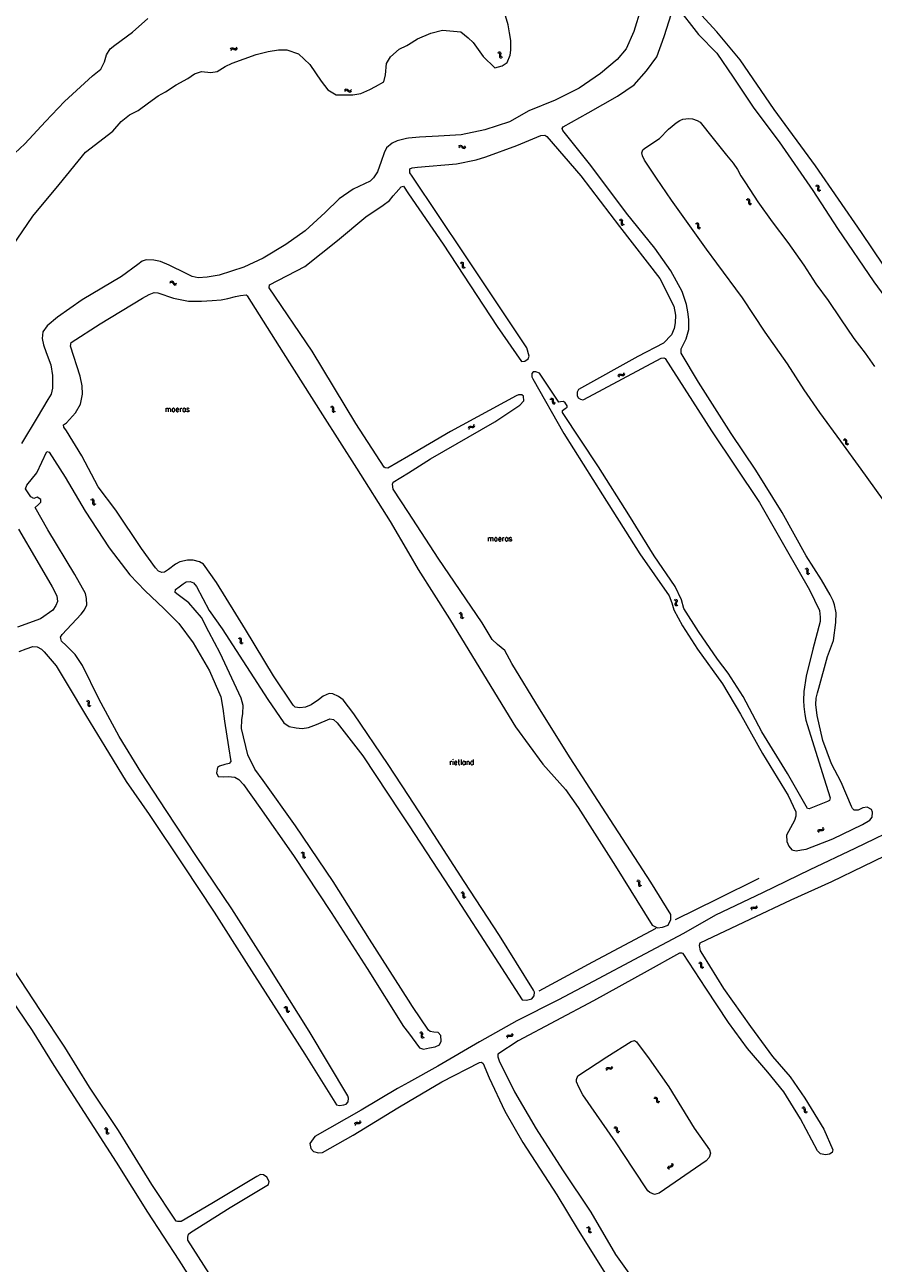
# Model space of a CAD drawing. Header units: metres. Extents: x 189705 to 199106, y 581686 to 588448.
# Tile 299 of 555: x 194859 to 195170, y 585536 to 585990. Entities that reach past the tile are written whole.
import ezdxf

# ---------------------------------------------------------------- set-up
doc = ezdxf.new("R2010")
doc.units = ezdxf.units.M
doc.layers.add('B-WA-OG-GBKN-G', color=7, linetype='Continuous', lineweight=18)
doc.styles.add('Style-STANDARD', font='STANDARD.shx')

msp = doc.modelspace()

# ---------------------------------------------------------------- linework, layer by layer
at = {"layer": 'B-WA-OG-GBKN-G'}
for p, q in [((194934.854, 585981.038), (194935.055, 585981.393)), ((194935.021, 585980.57), (194935.225, 585980.923)), ((194935.055, 585981.393), (194935.309, 585981.6)), ((194935.225, 585980.923), (194935.48, 585981.129)), ((194935.309, 585981.6), (194935.647, 585981.605)), ((194935.48, 585981.129), (194935.806, 585981.135)), ((194935.647, 585981.605), (194936.028, 585981.462)), ((194935.806, 585981.135), (194936.197, 585980.995)), ((194936.028, 585981.462), (194936.411, 585981.319)), ((194936.197, 585980.995), (194936.578, 585980.85)), ((194936.411, 585981.319), (194936.74, 585981.322)), ((194936.578, 585980.85), (194936.907, 585980.852)), ((194936.74, 585981.322), (194937.003, 585981.532)), ((194936.907, 585980.852), (194937.17, 585981.064)), ((194937.003, 585981.532), (194937.206, 585981.886)), ((194937.17, 585981.064), (194937.373, 585981.419)), ((195032.623, 585979.866), (195033.017, 585979.761)), ((195033.017, 585979.761), (195033.281, 585979.567)), ((195033.032, 585980.148), (195033.426, 585980.046)), ((195033.281, 585979.567), (195033.371, 585979.253)), ((195033.336, 585978.84), (195033.295, 585978.434)), ((195033.371, 585979.253), (195033.336, 585978.84)), ((195033.426, 585980.046), (195033.692, 585979.854)), ((195033.692, 585979.854), (195033.784, 585979.528)), ((195033.744, 585979.124), (195033.705, 585978.717)), ((195033.705, 585978.717), (195033.793, 585978.4)), ((195033.784, 585979.528), (195033.744, 585979.124)), ((195033.295, 585978.434), (195033.382, 585978.117)), ((195033.382, 585978.117), (195033.655, 585977.918)), ((195033.655, 585977.918), (195034.05, 585977.814)), ((195033.793, 585978.4), (195034.063, 585978.2)), ((195034.063, 585978.2), (195034.459, 585978.095)), ((194976.623, 585966.093), (194976.915, 585966.377)), ((194976.652, 585965.598), (194976.946, 585965.879)), ((194976.915, 585966.377), (194977.217, 585966.505)), ((194976.946, 585965.879), (194977.25, 585966.005)), ((194977.217, 585966.505), (194977.543, 585966.415)), ((194977.25, 585966.005), (194977.564, 585965.919)), ((194977.543, 585966.415), (194977.869, 585966.171)), ((194977.564, 585965.919), (194977.9, 585965.675)), ((194977.869, 585966.171), (194978.196, 585965.927)), ((194977.9, 585965.675), (194978.225, 585965.429)), ((194978.196, 585965.927), (194978.513, 585965.837)), ((194978.225, 585965.429), (194978.542, 585965.339)), ((194978.513, 585965.837), (194978.824, 585965.965)), ((194978.542, 585965.339), (194978.853, 585965.469)), ((194978.824, 585965.965), (194979.118, 585966.248)), ((194978.853, 585965.469), (194979.147, 585965.753)), ((195018.458, 585945.458), (195018.749, 585945.743)), ((195018.489, 585944.962), (195018.782, 585945.245)), ((195018.749, 585945.743), (195019.05, 585945.872)), ((195018.782, 585945.245), (195019.085, 585945.372)), ((195019.05, 585945.872), (195019.377, 585945.783)), ((195019.085, 585945.372), (195019.4, 585945.287)), ((195019.377, 585945.783), (195019.703, 585945.54)), ((195019.4, 585945.287), (195019.736, 585945.044)), ((195019.703, 585945.54), (195020.032, 585945.297)), ((195019.736, 585945.044), (195020.063, 585944.8)), ((195020.032, 585945.297), (195020.349, 585945.209)), ((195020.063, 585944.8), (195020.379, 585944.711)), ((195020.349, 585945.209), (195020.659, 585945.338)), ((195020.379, 585944.711), (195020.69, 585944.842)), ((195020.659, 585945.338), (195020.952, 585945.623)), ((195020.69, 585944.842), (195020.983, 585945.127)), ((195149.106, 585931.026), (195149.505, 585930.941)), ((195149.5, 585931.329), (195149.899, 585931.247)), ((195149.505, 585930.941), (195149.78, 585930.762)), ((195149.78, 585930.762), (195149.886, 585930.453)), ((195149.873, 585930.039), (195149.853, 585929.631)), ((195149.853, 585929.631), (195149.956, 585929.319)), ((195149.886, 585930.453), (195149.873, 585930.039)), ((195149.899, 585931.247), (195150.174, 585931.07)), ((195149.956, 585929.319), (195150.239, 585929.135)), ((195150.174, 585931.07), (195150.284, 585930.75)), ((195150.239, 585929.135), (195150.639, 585929.051)), ((195150.265, 585930.343), (195150.248, 585929.935)), ((195150.248, 585929.935), (195150.352, 585929.623)), ((195150.284, 585930.75), (195150.265, 585930.343)), ((195150.352, 585929.623), (195150.632, 585929.438)), ((195150.632, 585929.438), (195151.033, 585929.354)), ((195123.714, 585926.009), (195124.117, 585925.948)), ((195124.088, 585926.335), (195124.491, 585926.278)), ((195124.117, 585925.948), (195124.402, 585925.786)), ((195124.402, 585925.786), (195124.526, 585925.484)), ((195124.491, 585926.278), (195124.777, 585926.118)), ((195124.526, 585925.484), (195124.539, 585925.07)), ((195124.539, 585925.07), (195124.543, 585924.662)), ((195124.543, 585924.662), (195124.666, 585924.356)), ((195124.666, 585924.356), (195124.959, 585924.19)), ((195124.777, 585926.118), (195124.905, 585925.804)), ((195124.905, 585925.804), (195124.912, 585925.398)), ((195124.912, 585925.398), (195124.919, 585924.989)), ((195124.919, 585924.989), (195125.042, 585924.684)), ((195124.959, 585924.19), (195125.364, 585924.131)), ((195125.042, 585924.684), (195125.333, 585924.516)), ((195125.333, 585924.516), (195125.738, 585924.457)), ((195077.204, 585918.589), (195077.598, 585918.484)), ((195077.598, 585918.484), (195077.862, 585918.29)), ((195077.613, 585918.871), (195078.007, 585918.769)), ((195077.862, 585918.29), (195077.952, 585917.976)), ((195077.917, 585917.563), (195077.876, 585917.157)), ((195077.876, 585917.157), (195077.963, 585916.84)), ((195077.952, 585917.976), (195077.917, 585917.563)), ((195077.963, 585916.84), (195078.236, 585916.641)), ((195078.007, 585918.769), (195078.273, 585918.577)), ((195078.236, 585916.641), (195078.631, 585916.537)), ((195078.273, 585918.577), (195078.365, 585918.251)), ((195078.325, 585917.847), (195078.286, 585917.44)), ((195078.286, 585917.44), (195078.374, 585917.123)), ((195078.365, 585918.251), (195078.325, 585917.847)), ((195078.374, 585917.123), (195078.644, 585916.923)), ((195078.644, 585916.923), (195079.04, 585916.818)), ((195105.078, 585917.22), (195105.479, 585917.149)), ((195105.461, 585917.536), (195105.863, 585917.467)), ((195105.479, 585917.149), (195105.76, 585916.978)), ((195105.76, 585916.978), (195105.876, 585916.673)), ((195105.863, 585917.467), (195106.144, 585917.3)), ((195105.877, 585916.258), (195105.87, 585915.85)), ((195105.87, 585915.85), (195105.984, 585915.542)), ((195105.876, 585916.673), (195105.877, 585916.258)), ((195105.984, 585915.542), (195106.272, 585915.367)), ((195106.144, 585917.3), (195106.264, 585916.983)), ((195106.259, 585916.576), (195106.255, 585916.168)), ((195106.255, 585916.168), (195106.369, 585915.859)), ((195106.264, 585916.983), (195106.259, 585916.576)), ((195106.272, 585915.367), (195106.675, 585915.297)), ((195106.369, 585915.859), (195106.656, 585915.683)), ((195106.656, 585915.683), (195107.058, 585915.613)), ((195018.929, 585902.837), (195019.325, 585902.743)), ((195019.325, 585902.743), (195019.595, 585902.557)), ((195019.329, 585903.131), (195019.726, 585903.04)), ((195019.595, 585902.557), (195019.694, 585902.246)), ((195019.671, 585901.832), (195019.641, 585901.425)), ((195019.641, 585901.425), (195019.738, 585901.11)), ((195019.694, 585902.246), (195019.671, 585901.832)), ((195019.726, 585903.04), (195019.997, 585902.856)), ((195019.997, 585902.856), (195020.099, 585902.533)), ((195020.071, 585902.127), (195020.044, 585901.72)), ((195020.044, 585901.72), (195020.14, 585901.405)), ((195020.099, 585902.533), (195020.071, 585902.127)), ((195020.14, 585901.405), (195020.416, 585901.213)), ((195019.738, 585901.11), (195020.016, 585900.92)), ((195020.016, 585900.92), (195020.414, 585900.827)), ((195020.416, 585901.213), (195020.815, 585901.12)), ((194912.645, 585895.458), (194913.009, 585895.64)), ((194912.764, 585895.94), (194913.127, 585896.125)), ((194913.009, 585895.64), (194913.336, 585895.67)), ((194913.127, 585896.125), (194913.453, 585896.157)), ((194913.336, 585895.67), (194913.611, 585895.495)), ((194913.453, 585896.157), (194913.738, 585895.974)), ((194913.611, 585895.495), (194913.859, 585895.162)), ((194913.738, 585895.974), (194913.977, 585895.645)), ((194913.859, 585895.162), (194914.097, 585894.83)), ((194913.977, 585895.645), (194914.217, 585895.315)), ((194914.097, 585894.83), (194914.372, 585894.651)), ((194914.217, 585895.315), (194914.492, 585895.135)), ((194914.372, 585894.651), (194914.708, 585894.682)), ((194914.492, 585895.135), (194914.828, 585895.164)), ((194914.708, 585894.682), (194915.073, 585894.866)), ((194914.828, 585895.164), (194915.193, 585895.348)), ((195076.859, 585861.322), (195076.983, 585861.71)), ((195076.983, 585861.71), (195077.189, 585861.965)), ((195077.118, 585860.898), (195077.245, 585861.285)), ((195077.189, 585861.965), (195077.519, 585862.039)), ((195077.245, 585861.285), (195077.453, 585861.539)), ((195077.453, 585861.539), (195077.771, 585861.611)), ((195077.519, 585862.039), (195077.921, 585861.977)), ((195077.771, 585861.611), (195078.182, 585861.554)), ((195077.921, 585861.977), (195078.325, 585861.915)), ((195078.182, 585861.554), (195078.585, 585861.49)), ((195078.325, 585861.915), (195078.647, 585861.985)), ((195078.585, 585861.49), (195078.907, 585861.559)), ((195078.647, 585861.985), (195078.861, 585862.244)), ((195078.861, 585862.244), (195078.988, 585862.633)), ((195078.907, 585861.559), (195079.12, 585861.82)), ((195079.12, 585861.82), (195079.246, 585862.209)), ((195051.802, 585852.895), (195052.207, 585852.859)), ((195052.156, 585853.243), (195052.562, 585853.209)), ((195052.207, 585852.859), (195052.502, 585852.713)), ((195052.502, 585852.713), (195052.643, 585852.419)), ((195052.562, 585853.209), (195052.857, 585853.066)), ((195052.643, 585852.419), (195052.68, 585852.006)), ((195052.68, 585852.006), (195052.709, 585851.599)), ((195052.709, 585851.599), (195052.849, 585851.301)), ((195052.857, 585853.066), (195053.003, 585852.761)), ((195053.003, 585852.761), (195053.033, 585852.355)), ((195053.033, 585852.355), (195053.065, 585851.948)), ((195053.065, 585851.948), (195053.205, 585851.65)), ((195053.205, 585851.65), (195053.506, 585851.5)), ((195053.506, 585851.5), (195053.913, 585851.465)), ((194971.419, 585850.079), (194971.812, 585849.973)), ((194971.812, 585849.973), (194972.076, 585849.779)), ((194971.828, 585850.361), (194972.222, 585850.257)), ((194972.076, 585849.779), (194972.165, 585849.465)), ((194972.13, 585849.052), (194972.087, 585848.646)), ((194972.087, 585848.646), (194972.174, 585848.328)), ((194972.165, 585849.465), (194972.13, 585849.052)), ((194972.174, 585848.328), (194972.446, 585848.129)), ((194972.222, 585850.257), (194972.487, 585850.065)), ((194972.446, 585848.129), (194972.841, 585848.024)), ((194972.487, 585850.065), (194972.579, 585849.739)), ((194972.538, 585849.334), (194972.498, 585848.928)), ((194972.498, 585848.928), (194972.585, 585848.61)), ((194972.579, 585849.739), (194972.538, 585849.334)), ((194972.585, 585848.61), (194972.855, 585848.41)), ((194972.855, 585848.41), (194973.25, 585848.305)), ((195052.849, 585851.301), (195053.151, 585851.152)), ((195053.151, 585851.152), (195053.559, 585851.117)), ((195021.978, 585842.184), (195022.078, 585842.579)), ((195022.078, 585842.579), (195022.268, 585842.846)), ((195022.268, 585842.846), (195022.593, 585842.94)), ((195022.365, 585842.171), (195022.558, 585842.437)), ((195022.558, 585842.437), (195022.871, 585842.529)), ((195022.593, 585842.94), (195022.998, 585842.903)), ((195022.871, 585842.529), (195023.285, 585842.497)), ((195022.998, 585842.903), (195023.405, 585842.866)), ((195023.285, 585842.497), (195023.691, 585842.457)), ((195023.405, 585842.866), (195023.722, 585842.955)), ((195023.691, 585842.457), (195024.007, 585842.546)), ((195023.722, 585842.955), (195023.92, 585843.227)), ((195023.92, 585843.227), (195024.022, 585843.623)), ((195024.007, 585842.546), (195024.205, 585842.82)), ((195024.205, 585842.82), (195024.307, 585843.216)), ((195022.262, 585841.777), (195022.365, 585842.171)), ((195159.238, 585837.971), (195159.642, 585837.918)), ((195159.607, 585838.304), (195160.011, 585838.254)), ((195159.642, 585837.918), (195159.93, 585837.761)), ((195160.011, 585838.254), (195160.299, 585838.099)), ((195160.299, 585838.099), (195160.433, 585837.788)), ((195160.433, 585837.788), (195160.447, 585837.382)), ((195159.93, 585837.761), (195160.06, 585837.461)), ((195160.06, 585837.461), (195160.08, 585837.047)), ((195160.08, 585837.047), (195160.092, 585836.639)), ((195160.092, 585836.639), (195160.22, 585836.336)), ((195160.22, 585836.336), (195160.516, 585836.175)), ((195160.447, 585837.382), (195160.462, 585836.974)), ((195160.462, 585836.974), (195160.59, 585836.67)), ((195160.516, 585836.175), (195160.922, 585836.123)), ((195160.59, 585836.67), (195160.884, 585836.508)), ((195160.884, 585836.508), (195161.29, 585836.456)), ((194883.588, 585816.076), (194883.985, 585815.987)), ((194883.985, 585816.374), (194884.383, 585816.288)), ((194883.985, 585815.987), (194884.258, 585815.804)), ((194884.258, 585815.804), (194884.36, 585815.494)), ((194884.36, 585815.494), (194884.342, 585815.079)), ((194884.383, 585816.288), (194884.656, 585816.107)), ((194884.656, 585816.107), (194884.762, 585815.786)), ((194884.738, 585815.379), (194884.716, 585814.972)), ((194884.762, 585815.786), (194884.738, 585815.379)), ((194884.342, 585815.079), (194884.317, 585814.672)), ((194884.317, 585814.672), (194884.417, 585814.359)), ((194884.417, 585814.359), (194884.697, 585814.171)), ((194884.697, 585814.171), (194885.097, 585814.083)), ((194884.716, 585814.972), (194884.816, 585814.658)), ((194884.816, 585814.658), (194885.095, 585814.469)), ((194885.095, 585814.469), (194885.494, 585814.381)), ((195145.195, 585790.755), (195145.585, 585790.636)), ((195145.585, 585790.636), (195145.843, 585790.433)), ((195145.614, 585791.023), (195146.004, 585790.906)), ((195145.873, 585789.705), (195145.817, 585789.3)), ((195145.817, 585789.3), (195145.894, 585788.98)), ((195145.843, 585790.433), (195145.922, 585790.117)), ((195145.922, 585790.117), (195145.873, 585789.705)), ((195145.894, 585788.98), (195146.159, 585788.772)), ((195146.004, 585790.906), (195146.263, 585790.706)), ((195146.159, 585788.772), (195146.551, 585788.654)), ((195146.29, 585789.974), (195146.238, 585789.569)), ((195146.238, 585789.569), (195146.314, 585789.249)), ((195146.263, 585790.706), (195146.344, 585790.377)), ((195146.344, 585790.377), (195146.29, 585789.974)), ((195146.314, 585789.249), (195146.577, 585789.04)), ((195146.577, 585789.04), (195146.969, 585788.922)), ((195097.334, 585779.458), (195097.687, 585779.254)), ((195097.687, 585779.254), (195097.893, 585778.999)), ((195097.802, 585779.625), (195098.157, 585779.424)), ((195097.893, 585778.999), (195097.899, 585778.673)), ((195098.157, 585779.424), (195098.364, 585779.17)), ((195098.369, 585778.832), (195098.226, 585778.451)), ((195098.364, 585779.17), (195098.369, 585778.832)), ((195018.404, 585774.466), (195018.801, 585774.374)), ((195018.801, 585774.374), (195019.072, 585774.189)), ((195018.803, 585774.762), (195019.2, 585774.673)), ((195019.2, 585774.673), (195019.472, 585774.491)), ((195019.472, 585774.491), (195019.576, 585774.168)), ((195097.759, 585778.282), (195097.614, 585777.901)), ((195097.614, 585777.901), (195097.616, 585777.572)), ((195097.616, 585777.572), (195097.828, 585777.309)), ((195097.899, 585778.673), (195097.759, 585778.282)), ((195097.828, 585777.309), (195098.183, 585777.106)), ((195098.226, 585778.451), (195098.083, 585778.068)), ((195098.083, 585778.068), (195098.086, 585777.739)), ((195098.086, 585777.739), (195098.296, 585777.476)), ((195098.296, 585777.476), (195098.65, 585777.273)), ((195019.072, 585774.189), (195019.172, 585773.879)), ((195019.152, 585773.465), (195019.125, 585773.058)), ((195019.125, 585773.058), (195019.223, 585772.743)), ((195019.172, 585773.879), (195019.152, 585773.465)), ((195019.223, 585772.743), (195019.502, 585772.554)), ((195019.502, 585772.554), (195019.901, 585772.464)), ((195019.55, 585773.762), (195019.525, 585773.355)), ((195019.525, 585773.355), (195019.624, 585773.041)), ((195019.576, 585774.168), (195019.55, 585773.762)), ((195019.624, 585773.041), (195019.901, 585772.85)), ((195019.901, 585772.85), (195020.3, 585772.76)), ((194937.584, 585765.266), (194937.979, 585765.166)), ((194937.988, 585765.554), (194938.384, 585765.457)), ((194938.384, 585765.457), (194938.653, 585765.27)), ((194938.653, 585765.27), (194938.75, 585764.946)), ((194937.979, 585765.166), (194938.247, 585764.976)), ((194938.247, 585764.976), (194938.341, 585764.664)), ((194938.313, 585764.25), (194938.278, 585763.844)), ((194938.278, 585763.844), (194938.37, 585763.528)), ((194938.341, 585764.664), (194938.313, 585764.25)), ((194938.37, 585763.528), (194938.645, 585763.333)), ((194938.645, 585763.333), (194939.042, 585763.235)), ((194938.716, 585764.54), (194938.684, 585764.133)), ((194938.684, 585764.133), (194938.776, 585763.817)), ((194938.75, 585764.946), (194938.716, 585764.54)), ((194938.776, 585763.817), (194939.05, 585763.621)), ((194939.05, 585763.621), (194939.446, 585763.523)), ((194882.407, 585742.582), (194882.795, 585742.457)), ((194881.983, 585742.324), (194882.37, 585742.196)), ((194882.37, 585742.196), (194882.623, 585741.987)), ((194882.637, 585741.258), (194882.572, 585740.855)), ((194882.572, 585740.855), (194882.641, 585740.533)), ((194882.623, 585741.987), (194882.695, 585741.669)), ((194882.695, 585741.669), (194882.637, 585741.258)), ((194882.641, 585740.533), (194882.902, 585740.319)), ((194882.795, 585742.457), (194883.049, 585742.251)), ((194882.902, 585740.319), (194883.29, 585740.193)), ((194883.06, 585741.518), (194882.998, 585741.114)), ((194882.998, 585741.114), (194883.067, 585740.793)), ((194883.049, 585742.251), (194883.123, 585741.92)), ((194883.123, 585741.92), (194883.06, 585741.518)), ((194883.067, 585740.793), (194883.326, 585740.578)), ((194883.326, 585740.578), (194883.715, 585740.451)), ((195149.962, 585694.452), (195150.045, 585694.851)), ((195150.045, 585694.851), (195150.223, 585695.125)), ((195150.223, 585695.125), (195150.544, 585695.234)), ((195150.264, 585694.058), (195150.35, 585694.456)), ((195150.35, 585694.456), (195150.53, 585694.73)), ((195150.53, 585694.73), (195150.839, 585694.835)), ((195150.544, 585695.234), (195150.95, 585695.214)), ((195150.839, 585694.835), (195151.254, 585694.82)), ((195150.95, 585695.214), (195151.358, 585695.195)), ((195151.254, 585694.82), (195151.661, 585694.799)), ((195151.358, 585695.195), (195151.671, 585695.298)), ((195151.661, 585694.799), (195151.974, 585694.902)), ((195151.671, 585695.298), (195151.857, 585695.578)), ((195151.857, 585695.578), (195151.942, 585695.978)), ((195151.974, 585694.902), (195152.159, 585695.184)), ((195152.159, 585695.184), (195152.244, 585695.583)), ((194960.559, 585686.708), (194960.956, 585686.616)), ((194960.956, 585686.616), (194961.227, 585686.43)), ((194960.959, 585687.003), (194961.356, 585686.914)), ((194961.227, 585686.43), (194961.327, 585686.12)), ((194961.307, 585685.706), (194961.279, 585685.299)), ((194961.279, 585685.299), (194961.376, 585684.984)), ((194961.327, 585686.12), (194961.307, 585685.706)), ((194961.356, 585686.914), (194961.628, 585686.731)), ((194961.376, 585684.984), (194961.655, 585684.795)), ((194961.628, 585686.731), (194961.731, 585686.409)), ((194961.655, 585684.795), (194962.054, 585684.704)), ((194961.705, 585686.003), (194961.68, 585685.595)), ((194961.68, 585685.595), (194961.777, 585685.281)), ((194961.731, 585686.409), (194961.705, 585686.003)), ((194961.777, 585685.281), (194962.055, 585685.09)), ((194962.055, 585685.09), (194962.453, 585684.999)), ((195083.535, 585676.408), (195083.93, 585676.308)), ((195083.93, 585676.308), (195084.197, 585676.118)), ((195083.939, 585676.696), (195084.335, 585676.599)), ((195084.197, 585676.118), (195084.291, 585675.806)), ((195084.263, 585675.392), (195084.227, 585674.985)), ((195084.227, 585674.985), (195084.319, 585674.669)), ((195084.291, 585675.806), (195084.263, 585675.392)), ((195084.319, 585674.669), (195084.594, 585674.474)), ((195084.335, 585676.599), (195084.603, 585676.411)), ((195084.594, 585674.474), (195084.991, 585674.376)), ((195084.603, 585676.411), (195084.701, 585676.087)), ((195084.667, 585675.681), (195084.634, 585675.274)), ((195084.634, 585675.274), (195084.725, 585674.958)), ((195084.701, 585676.087), (195084.667, 585675.681)), ((195084.725, 585674.958), (195084.999, 585674.762)), ((195084.999, 585674.762), (195085.396, 585674.664)), ((195019.14, 585672.126), (195019.535, 585672.027)), ((195019.535, 585672.027), (195019.804, 585671.837)), ((195019.544, 585672.414), (195019.94, 585672.318)), ((195019.804, 585671.837), (195019.898, 585671.525)), ((195019.871, 585671.111), (195019.836, 585670.705)), ((195019.836, 585670.705), (195019.928, 585670.389)), ((195019.898, 585671.525), (195019.871, 585671.111)), ((195019.928, 585670.389), (195020.204, 585670.195)), ((195019.94, 585672.318), (195020.209, 585672.131)), ((195020.204, 585670.195), (195020.601, 585670.097)), ((195020.209, 585672.131), (195020.307, 585671.807)), ((195020.274, 585671.402), (195020.242, 585670.994)), ((195020.242, 585670.994), (195020.334, 585670.679)), ((195020.307, 585671.807), (195020.274, 585671.402)), ((195020.334, 585670.679), (195020.608, 585670.483)), ((195020.608, 585670.483), (195021.005, 585670.386)), ((195125.464, 585666.118), (195125.596, 585666.503)), ((195125.596, 585666.503), (195125.807, 585666.753)), ((195125.714, 585665.689), (195125.849, 585666.073)), ((195125.807, 585666.753), (195126.139, 585666.821)), ((195125.849, 585666.073), (195126.063, 585666.323)), ((195126.063, 585666.323), (195126.382, 585666.388)), ((195126.139, 585666.821), (195126.54, 585666.75)), ((195126.382, 585666.388), (195126.792, 585666.322)), ((195126.54, 585666.75), (195126.942, 585666.681)), ((195126.792, 585666.322), (195127.193, 585666.25)), ((195126.942, 585666.681), (195127.265, 585666.744)), ((195127.193, 585666.25), (195127.516, 585666.313)), ((195127.265, 585666.744), (195127.485, 585666.999)), ((195127.485, 585666.999), (195127.619, 585667.385)), ((195127.516, 585666.313), (195127.735, 585666.57)), ((195127.735, 585666.57), (195127.869, 585666.956)), ((195106.189, 585646.301), (195106.591, 585646.238)), ((195106.566, 585646.624), (195106.969, 585646.563)), ((195106.591, 585646.238), (195106.875, 585646.072)), ((195106.875, 585646.072), (195106.997, 585645.77)), ((195106.969, 585646.563), (195107.253, 585646.401)), ((195106.997, 585645.77), (195107.005, 585645.355)), ((195107.005, 585645.355), (195107.007, 585644.947)), ((195107.007, 585644.947), (195107.126, 585644.641)), ((195107.126, 585644.641), (195107.418, 585644.471)), ((195107.253, 585646.401), (195107.379, 585646.087)), ((195107.379, 585646.087), (195107.381, 585645.68)), ((195107.381, 585645.68), (195107.385, 585645.271)), ((195107.385, 585645.271), (195107.505, 585644.965)), ((195107.418, 585644.471), (195107.822, 585644.409)), ((195107.505, 585644.965), (195107.795, 585644.794)), ((195107.795, 585644.794), (195108.199, 585644.732)), ((194954.367, 585629.961), (194954.774, 585629.937)), ((194954.711, 585630.319), (194955.118, 585630.297)), ((194954.774, 585629.937), (194955.072, 585629.799)), ((194955.072, 585629.799), (194955.222, 585629.51)), ((194955.118, 585630.297), (194955.416, 585630.163)), ((194955.222, 585629.51), (194955.271, 585629.098)), ((194955.271, 585629.098), (194955.312, 585628.692)), ((194955.416, 585630.163), (194955.572, 585629.862)), ((194955.572, 585629.862), (194955.614, 585629.458)), ((194955.614, 585629.458), (194955.657, 585629.052)), ((194955.312, 585628.692), (194955.461, 585628.399)), ((194955.461, 585628.399), (194955.767, 585628.259)), ((194955.657, 585629.052), (194955.806, 585628.758)), ((194955.767, 585628.259), (194956.175, 585628.235)), ((194955.806, 585628.758), (194956.111, 585628.617)), ((194956.111, 585628.617), (194956.52, 585628.593)), ((195004.018, 585620.86), (195004.406, 585620.735)), ((195004.406, 585620.735), (195004.661, 585620.528)), ((195004.441, 585621.121), (195004.829, 585620.999)), ((195004.661, 585620.528), (195004.735, 585620.21)), ((195004.735, 585620.21), (195004.68, 585619.799)), ((195004.829, 585620.999), (195005.085, 585620.795)), ((195005.101, 585620.062), (195005.042, 585619.658)), ((195005.085, 585620.795), (195005.161, 585620.465)), ((195005.161, 585620.465), (195005.101, 585620.062)), ((195037.774, 585619.919), (195037.982, 585620.183)), ((195037.982, 585620.183), (195038.099, 585620.574)), ((195038.251, 585619.765), (195038.368, 585620.157)), ((195004.68, 585619.799), (195004.618, 585619.396)), ((195004.618, 585619.396), (195004.69, 585619.074)), ((195004.69, 585619.074), (195004.952, 585618.862)), ((195004.952, 585618.862), (195005.341, 585618.739)), ((195005.042, 585619.658), (195005.114, 585619.337)), ((195005.114, 585619.337), (195005.374, 585619.124)), ((195005.374, 585619.124), (195005.764, 585619)), ((195036.002, 585619.214), (195036.117, 585619.605)), ((195036.117, 585619.605), (195036.317, 585619.864)), ((195036.27, 585618.797), (195036.388, 585619.187)), ((195036.317, 585619.864), (195036.645, 585619.946)), ((195036.388, 585619.187), (195036.591, 585619.445)), ((195036.591, 585619.445), (195036.907, 585619.525)), ((195036.645, 585619.946), (195037.049, 585619.893)), ((195036.907, 585619.525), (195037.319, 585619.477)), ((195037.049, 585619.893), (195037.454, 585619.842)), ((195037.319, 585619.477), (195037.723, 585619.422)), ((195037.454, 585619.842), (195037.774, 585619.919)), ((195037.723, 585619.422), (195038.043, 585619.499)), ((195038.043, 585619.499), (195038.251, 585619.765)), ((195072.372, 585607.377), (195072.524, 585607.754)), ((195072.524, 585607.754), (195072.748, 585607.993)), ((195072.599, 585606.935), (195072.754, 585607.312)), ((195072.748, 585607.993), (195073.083, 585608.043)), ((195072.754, 585607.312), (195072.98, 585607.549)), ((195072.98, 585607.549), (195073.303, 585607.598)), ((195073.083, 585608.043), (195073.479, 585607.951)), ((195073.303, 585607.598), (195073.708, 585607.511)), ((195073.479, 585607.951), (195073.877, 585607.861)), ((195073.708, 585607.511), (195074.105, 585607.417)), ((195073.877, 585607.861), (195074.203, 585607.906)), ((195074.105, 585607.417), (195074.431, 585607.463)), ((195074.203, 585607.906), (195074.436, 585608.149)), ((195074.431, 585607.463), (195074.663, 585607.708)), ((195074.436, 585608.149), (195074.591, 585608.528)), ((195074.663, 585607.708), (195074.818, 585608.086)), ((195089.846, 585596.772), (195090.254, 585596.769)), ((195090.171, 585597.148), (195090.578, 585597.148)), ((195090.254, 585596.769), (195090.559, 585596.648)), ((195090.559, 585596.648), (195090.725, 585596.367)), ((195090.578, 585597.148), (195090.883, 585597.03)), ((195090.725, 585596.367), (195090.795, 585595.959)), ((195090.795, 585595.959), (195090.857, 585595.555)), ((195090.857, 585595.555), (195091.022, 585595.27)), ((195090.883, 585597.03), (195091.055, 585596.738)), ((195091.022, 585595.27), (195091.336, 585595.147)), ((195091.055, 585596.738), (195091.118, 585596.336)), ((195091.118, 585596.336), (195091.183, 585595.933)), ((195091.183, 585595.933), (195091.348, 585595.648)), ((195091.336, 585595.147), (195091.744, 585595.145)), ((195091.348, 585595.648), (195091.66, 585595.523)), ((195091.66, 585595.523), (195092.069, 585595.521)), ((195144.044, 585593.231), (195144.448, 585593.181)), ((195144.41, 585593.567), (195144.814, 585593.52)), ((195144.448, 585593.181), (195144.738, 585593.025)), ((195144.738, 585593.025), (195144.87, 585592.727)), ((195144.814, 585593.52), (195145.104, 585593.367)), ((195145.104, 585593.367), (195145.241, 585593.057)), ((195145.241, 585593.057), (195145.257, 585592.651)), ((194982.269, 585588.222), (194982.375, 585588.617)), ((195144.87, 585592.727), (195144.893, 585592.313)), ((195144.893, 585592.313), (195144.908, 585591.905)), ((195144.908, 585591.905), (195145.039, 585591.603)), ((195145.039, 585591.603), (195145.336, 585591.444)), ((195145.257, 585592.651), (195145.276, 585592.243)), ((195145.276, 585592.243), (195145.406, 585591.941)), ((195145.336, 585591.444), (195145.742, 585591.396)), ((195145.406, 585591.941), (195145.702, 585591.78)), ((195145.702, 585591.78), (195146.108, 585591.732)), ((194888.572, 585585.67), (194888.966, 585585.566)), ((194888.966, 585585.566), (194889.232, 585585.372)), ((194888.981, 585585.953), (194889.375, 585585.851)), ((194889.232, 585585.372), (194889.322, 585585.059)), ((194889.289, 585584.645), (194889.248, 585584.239)), ((194889.248, 585584.239), (194889.336, 585583.922)), ((194889.322, 585585.059), (194889.289, 585584.645)), ((194889.336, 585583.922), (194889.609, 585583.724)), ((194889.375, 585585.851), (194889.641, 585585.661)), ((194889.609, 585583.724), (194890.005, 585583.621)), ((194889.641, 585585.661), (194889.734, 585585.335)), ((194889.696, 585584.93), (194889.658, 585584.524)), ((194889.658, 585584.524), (194889.746, 585584.206)), ((194889.734, 585585.335), (194889.696, 585584.93)), ((194889.746, 585584.206), (194890.017, 585584.007)), ((194890.017, 585584.007), (194890.413, 585583.904)), ((194980.317, 585587.197), (194980.421, 585587.591)), ((194980.421, 585587.591), (194980.613, 585587.856)), ((194980.597, 585586.787), (194980.704, 585587.18)), ((194980.613, 585587.856), (194980.939, 585587.947)), ((194980.704, 585587.18), (194980.899, 585587.445)), ((194980.899, 585587.445), (194981.213, 585587.533)), ((194980.939, 585587.947), (194981.344, 585587.906)), ((194981.213, 585587.533), (194981.626, 585587.497)), ((194981.344, 585587.906), (194981.751, 585587.866)), ((194981.626, 585587.497), (194982.032, 585587.454)), ((194981.751, 585587.866), (194982.068, 585587.952)), ((194982.032, 585587.454), (194982.35, 585587.54)), ((194982.068, 585587.952), (194982.269, 585588.222)), ((194982.35, 585587.54), (194982.549, 585587.812)), ((194982.549, 585587.812), (194982.655, 585588.207)), ((195075.187, 585585.89), (195075.594, 585585.879)), ((195075.519, 585586.259), (195075.926, 585586.251)), ((195075.594, 585585.879), (195075.897, 585585.752)), ((195075.897, 585585.752), (195076.057, 585585.468)), ((195075.926, 585586.251), (195076.229, 585586.127)), ((195076.057, 585585.468), (195076.119, 585585.057)), ((195076.119, 585585.057), (195076.173, 585584.653)), ((195076.173, 585584.653), (195076.331, 585584.365)), ((195076.229, 585586.127), (195076.395, 585585.831)), ((195076.331, 585584.365), (195076.643, 585584.235)), ((195076.395, 585585.831), (195076.45, 585585.428)), ((195076.45, 585585.428), (195076.507, 585585.024)), ((195076.507, 585585.024), (195076.665, 585584.735)), ((195076.643, 585584.235), (195077.051, 585584.225)), ((195076.665, 585584.735), (195076.975, 585584.604)), ((195076.975, 585584.604), (195077.384, 585584.594)), ((195095.056, 585571.313), (195095.146, 585571.627)), ((195095.092, 585570.907), (195095.056, 585571.313)), ((195095.146, 585571.627), (195095.422, 585571.824)), ((195095.422, 585571.824), (195095.816, 585571.924)), ((195095.462, 585571.024), (195095.555, 585571.338)), ((195095.496, 585570.618), (195095.462, 585571.024)), ((195095.555, 585571.338), (195095.82, 585571.529)), ((195095.816, 585571.924), (195096.212, 585572.024)), ((195095.82, 585571.529), (195096.221, 585571.636)), ((195096.212, 585572.024), (195096.481, 585572.214)), ((195096.221, 585571.636), (195096.617, 585571.734)), ((195096.481, 585572.214), (195096.578, 585572.536)), ((195096.578, 585572.536), (195096.543, 585572.943)), ((195096.617, 585571.734), (195096.886, 585571.923)), ((195096.886, 585571.923), (195096.981, 585572.246)), ((195096.981, 585572.246), (195096.946, 585572.654)), ((195065.262, 585549.428), (195065.656, 585549.327)), ((195065.656, 585549.327), (195065.923, 585549.135)), ((195065.668, 585549.714), (195066.063, 585549.615)), ((195065.923, 585549.135), (195066.016, 585548.823)), ((195065.985, 585548.409), (195065.948, 585548.003)), ((195065.948, 585548.003), (195066.038, 585547.686)), ((195066.016, 585548.823), (195065.985, 585548.409)), ((195066.038, 585547.686), (195066.313, 585547.49)), ((195066.063, 585549.615), (195066.331, 585549.427)), ((195066.313, 585547.49), (195066.709, 585547.39)), ((195066.331, 585549.427), (195066.426, 585549.102)), ((195066.39, 585548.697), (195066.356, 585548.29)), ((195066.356, 585548.29), (195066.446, 585547.973)), ((195066.426, 585549.102), (195066.39, 585548.697)), ((195066.446, 585547.973), (195066.719, 585547.776)), ((195066.719, 585547.776), (195067.115, 585547.676))]:
    msp.add_line(p, q, dxfattribs=at)
at = {"layer": 'B-WA-OG-GBKN-G', "flags": 128}
for points in [[(195000, 585982.755), (195003.369, 585984.85), (195008.252, 585986.957), (195012.437, 585987.991), (195019.245, 585987.411), (195021.842, 585985.202), (195023.755, 585983.51), (195027.386, 585978.344), (195031.585, 585974.262), (195034.311, 585974.909), (195036.145, 585976.24), (195037.307, 585978.875), (195037.488, 585980.71), (195037.474, 585984.288), (195037.021, 585987.001), (195036.556, 585990.037), (195035.522, 585993.292), (195035.392, 585995.165), (195036.709, 585997.801), (195038.291, 586000)], [(195086.966, 586000), (195085.086, 585995.821), (195082.546, 585987.545), (195079.74, 585981.157), (195076.481, 585977.285), (195070.308, 585972.187), (195062.512, 585966.73), (195053.704, 585962.417), (195044.058, 585958.45), (195036.993, 585954.47), (195027.932, 585951.501), (195019.284, 585949.717), (195010.981, 585949.21), (195003.995, 585948.769), (195000, 585948.416)], [(195127.179, 585826.808), (195118.142, 585840.219), (195106.269, 585859.058), (195099.84, 585869.755), (195099.853, 585871.338), (195100.877, 585873.254), (195101.729, 585874.918), (195102.659, 585878.418), (195102.712, 585882.05), (195102.379, 585884.791), (195101.899, 585887.585), (195100.315, 585892.295), (195096.095, 585899.919), (195090.239, 585908.207), (195079.818, 585921.006), (195066.775, 585938.46), (195056.527, 585951.272), (195056.274, 585951.977), (195056.62, 585952.576), (195065.813, 585957.781), (195076.59, 585963.903), (195082.63, 585968.016), (195087.233, 585973.073), (195090.957, 585978.303), (195093.604, 585985.702), (195097.208, 585996.88)], [(195098.086, 585996.946), (195106.298, 585986.449), (195112.912, 585979.611), (195118.888, 585970.857), (195126.515, 585959.416), (195135.751, 585947.109), (195148.103, 585929.308), (195157.207, 585915.365), (195170.49, 585895.888), (195182.575, 585879.311), (195195.831, 585859.727), (195214.54, 585831.746), (195223.376, 585819.026)], [(195181.761, 585890.324), (195165.949, 585913.899), (195149.139, 585938.312), (195133.9, 585958.987), (195121.455, 585977.12), (195112.964, 585987.444), (195103.182, 585998.02)], [(194855.867, 585943.023), (194859.561, 585946.369), (194867.027, 585954.522), (194873.988, 585961.887), (194884.231, 585971.268), (194887.318, 585973.762), (194888.622, 585976.384), (194889.422, 585978.994), (194890.817, 585981.203), (194892.483, 585982.496), (194898.877, 585987.251), (194904.573, 585992.264)], [(194854.861, 585908.771), (194862.416, 585919.921), (194872.025, 585931.497), (194881.724, 585943.281), (194891.722, 585951.034), (194894.783, 585954.509), (194897.883, 585957.016), (194901.022, 585958.658), (194904.793, 585961.371), (194908.294, 585964.007), (194911.045, 585965.493), (194914.933, 585967.961), (194919.17, 585970.339), (194921.663, 585972.058), (194924.22, 585972.872), (194927.566, 585972.537), (194929.956, 585972.925), (194932.849, 585974.695), (194935.407, 585975.897), (194944.269, 585979.142), (194948.648, 585980.163), (194952.355, 585980.81), (194955.443, 585980.875), (194959.732, 585979.312), (194963.828, 585975.451), (194968.053, 585969.302), (194970.457, 585966.138), (194973.506, 585964.33), (194976.128, 585964.279), (194979.642, 585964.318), (194982.561, 585964.809)], [(194982.561, 585964.809), (194985.855, 585966.309), (194987.987, 585967.355), (194990.945, 585969.126), (194991.551, 585971.632), (194992.003, 585975.779), (194993.449, 585978.26), (194996.665, 585981.051), (194999.442, 585982.408), (195000, 585982.755)], [(195102.447, 585917.221), (195096.368, 585925.707), (195090.908, 585933.767), (195086.502, 585940.425), (195085.7, 585942.001), (195085.422, 585943.112), (195085.803, 585944.133), (195086.533, 585944.805), (195091.939, 585948.339), (195095.265, 585951.731), (195096.55, 585952.913), (195098.08, 585954.108), (195099.417, 585954.993), (195100.477, 585955.413), (195102.653, 585955.659), (195103.99, 585955.589), (195105.754, 585954.969), (195106.865, 585954.362), (195111.562, 585948.304), (195116.55, 585942.175), (195118.939, 585939.335), (195120.503, 585936.939), (195121.704, 585934.705), (195123.468, 585932.05), (195127.939, 585925.172), (195133.166, 585917.835), (195138.904, 585910.253), (195144.835, 585901.922), (195149.177, 585895.057), (195153.686, 585889.018), (195158.228, 585882.269), (195163.184, 585875.114), (195167.28, 585869.676), (195170.672, 585864.767)], [(195000, 585948.416), (194999.325, 585948.356), (194995.866, 585947.517), (194994.003, 585946.625), (194991.967, 585944.895), (194991.13, 585943.032), (194989.973, 585939.891), (194988.723, 585936.179), (194987.153, 585933.93), (194985.995, 585932.719), (194979.716, 585929.737), (194974.62, 585926.183), (194969.512, 585921.259), (194962.155, 585914.538), (194955.05, 585909.507), (194946.855, 585904.556), (194939.763, 585901.161), (194930.689, 585898.232), (194926.258, 585897.513), (194923.038, 585897.339), (194920.843, 585897.831), (194918.554, 585898.895), (194912.406, 585901.954), (194909.252, 585903.311), (194906.791, 585903.736), (194903.97, 585903.909), (194902.533, 585903.35), (194900.91, 585902.192), (194894.963, 585897.813), (194880.474, 585889.268), (194871.427, 585882.906), (194867.649, 585879.738), (194866.106, 585877.516), (194865.84, 585875.107)], [(195000, 585928.126), (195012.729, 585909.656), (195032.534, 585879.495), (195041.412, 585866.696), (195042.596, 585866.803), (195043.793, 585867.641), (195044.272, 585868.573), (195043.38, 585871.606), (195020.607, 585905.732), (195001.401, 585934.602), (195000.536, 585935.813), (195000.522, 585937.17), (195001.373, 585937.649), (195003.276, 585937.836), (195017.633, 585939.089), (195024.778, 585940.488), (195028.397, 585941.633), (195039.746, 585945.733), (195048.461, 585949.407), (195049.951, 585949.527), (195050.736, 585949.088), (195063.127, 585934.694), (195077.341, 585916.108), (195092.035, 585897.07), (195097.226, 585886.905), (195097.865, 585883.672), (195097.666, 585880.825), (195097.321, 585878.722), (195096.297, 585876.353), (195093.423, 585873.346), (195084.057, 585868.447), (195062.277, 585856.388), (195061.772, 585855.39), (195061.812, 585854.219), (195062.211, 585853.288), (195063.076, 585852.796), (195063.888, 585852.649), (195064.234, 585852.729), (195092.52, 585867.81), (195093.491, 585868.023), (195094.063, 585867.771), (195110.967, 585841.202), (195128.616, 585814.939), (195138.292, 585797.83)], [(194984.412, 585919.669), (194990.745, 585923.915), (194993.006, 585925.592), (194994.416, 585927.336), (194995.507, 585928.587), (194997.33, 585930.636), (194998.141, 585930.823), (195000, 585928.126)], [(195000, 585831.957), (194992.413, 585827.54), (194991.508, 585827.7), (194991.069, 585827.953), (194980.794, 585843.971), (194964.728, 585870.46), (194948.983, 585893.649), (194949.129, 585894.674), (194962.101, 585901.463), (194973.968, 585910.965), (194984.412, 585919.669)], [(195173.672, 585816.292), (195165.829, 585827.226), (195158.34, 585837.455), (195150.678, 585847.983), (195144.908, 585856.294), (195138.796, 585865.788), (195130.603, 585877.407), (195122.378, 585889.994), (195112.984, 585902.633), (195109.199, 585907.804), (195102.447, 585917.221)], [(194964.397, 585740.887), (194962.24, 585739.995), (194960.173, 585739.698), (194958.545, 585739.982), (194957.757, 585740.718), (194950.547, 585751.426), (194940.299, 585768.515), (194929.664, 585785.63), (194924.934, 585792.372), (194923.423, 585793.225), (194921.097, 585793.857), (194919.069, 585793.805), (194916.253, 585793.197), (194914.638, 585792.435), (194912.133, 585790.432), (194910.634, 585789.437), (194909.704, 585789.398), (194908.412, 585789.785), (194907.379, 585790.999), (194902.223, 585798.117), (194892.893, 585812.17), (194886.419, 585820.695), (194880.397, 585832.062), (194874.711, 585841.207), (194873.807, 585842.537), (194873.716, 585843.429), (194874.749, 585844.191), (194878.094, 585847.874), (194879.838, 585851.052), (194880.599, 585854.708), (194880.508, 585857.692), (194879.732, 585861.257), (194876.191, 585872.199), (194876.449, 585873.568), (194887.092, 585880.494), (194902.541, 585889.837), (194905.06, 585891.194), (194906.881, 585891.918), (194908.238, 585891.763), (194913.896, 585889.827), (194919.413, 585888.704), (194924.227, 585888.692), (194928.064, 585889.003), (194931.371, 585889.275), (194933.89, 585889.766), (194936.693, 585890.503), (194938.515, 585890.826), (194940.53, 585891.111), (194940.995, 585890.723), (194954.111, 585869.759)], [(194865.84, 585875.107), (194866.293, 585872.805), (194867.332, 585869.958), (194869.036, 585865.474), (194869.595, 585861.523), (194869.649, 585856.892), (194869.104, 585854.63), (194867.974, 585852.661), (194863.983, 585846.1), (194858.303, 585836.572)], [(194954.111, 585869.759), (194968.571, 585847.142), (194980.951, 585827.599), (194993.344, 585807.991), (195000, 585796.506)], [(195138.292, 585797.83), (195146.931, 585783.035), (195150.498, 585775.478), (195150.858, 585773.017), (195150.738, 585771.406), (195148.119, 585761.254), (195145.659, 585751.42), (195144.809, 585745.698), (195144.743, 585742.465), (195144.797, 585740.203), (195145.13, 585737.302), (195145.49, 585735.213), (195146.129, 585733.297), (195151.508, 585716.027), (195154.463, 585706.753), (195154.157, 585705.835), (195153.479, 585705.476), (195146.773, 585702.76), (195146.121, 585702.933), (195138.84, 585715.705), (195129.483, 585731.005), (195122.575, 585743.898), (195117.145, 585752.439), (195113.152, 585757.588), (195106.231, 585767.712), (195100.907, 585776.094), (195100.001, 585779.287), (195097.698, 585784.25), (195090.019, 585795.479), (195080.702, 585810.446), (195069.641, 585828.088), (195056.371, 585847.924), (195056.451, 585848.629), (195057.395, 585849.375), (195058.114, 585849.881), (195058.127, 585850.373), (195057.461, 585851.544), (195056.836, 585852.036), (195055.692, 585851.889), (195055.106, 585851.783), (195048.039, 585862.346), (195046.615, 585862.905), (195045.723, 585862.812), (195045.138, 585862.199), (195045.231, 585860.989), (195045.524, 585860.243), (195056.958, 585840.22), (195071.12, 585817.736), (195084.709, 585796.169), (195095.517, 585780.777)], [(195000, 585825.912), (195008.087, 585830.963), (195031.583, 585844.566), (195040.789, 585850.622), (195042.213, 585852.233), (195042.159, 585853.962), (195041.534, 585854.455), (195040.296, 585854.468), (195039.485, 585854.082), (195015.457, 585840.957), (195000, 585831.957)], [(194905.084, 585700.712), (194917.579, 585681.815), (194928.86, 585664.92), (194940.607, 585646.5), (194952.547, 585627.823), (194962.045, 585612.826), (194973.662, 585594.265), (194974.799, 585594.071), (194976.285, 585594.252), (194977.24, 585594.524), (194977.899, 585595.377), (194978.028, 585596.785), (194977.834, 585597.586), (194963.619, 585621.249), (194948.616, 585645.21), (194935.332, 585666.148), (194922.423, 585685.291), (194911.284, 585702.147), (194902.006, 585716.252), (194894.02, 585729.26), (194886.641, 585743.004), (194880.593, 585755.249), (194877.995, 585759.331), (194874.662, 585762.598), (194872.943, 585764.135), (194872.581, 585765.673), (194873.124, 585766.59), (194880.188, 585774.058), (194881.39, 585775.66), (194882.242, 585777.508), (194882.073, 585779.872), (194881.686, 585781.655), (194877.757, 585788.604), (194867.975, 585804.995), (194863.245, 585813.107), (194864.459, 585814.309), (194865.311, 585815.097), (194865.35, 585816.118), (194863.981, 585816.905), (194862.831, 585816.505), (194861.72, 585817.06), (194859.704, 585819.992), (194860.285, 585821.323), (194863.94, 585825.884), (194867.594, 585833.623), (194868.447, 585833.403), (194874.314, 585824.219), (194881.641, 585811.806), (194890.351, 585798.398), (194897.949, 585788.504)], [(195000, 585811.31), (194994.424, 585819.903), (194994.144, 585821.673), (194994.45, 585822.445), (195000, 585825.912)], [(195095.517, 585780.777), (195096.502, 585778.169), (195097.194, 585775.654), (195100.429, 585769.773), (195105.926, 585761.312), (195114.99, 585748.5), (195121.658, 585737.391), (195129.711, 585723.049), (195139.135, 585707.589), (195141.917, 585701.708), (195141.944, 585700.098), (195141.438, 585698.515), (195138.525, 585693.098), (195138.592, 585690.823), (195139.271, 585689.133), (195140.429, 585687.776), (195142.066, 585687.404), (195143.929, 585687.684), (195145.632, 585687.937), (195155.411, 585691.811), (195166.294, 585696.976), (195169.048, 585698.586), (195169.873, 585699.691), (195169.979, 585701.567), (195169.62, 585702.459), (195167.969, 585703.336), (195166.479, 585703.137), (195164.75, 585702.325), (195163.233, 585702.231), (195162.687, 585702.896), (195162.274, 585703.588), (195158.441, 585712.489), (195154.9, 585719.181), (195151.745, 585727.843), (195149.654, 585736.957), (195149.201, 585740.935), (195149.387, 585743.344), (195149.772, 585745.233), (195150.371, 585746.99), (195153.429, 585758.62), (195155.623, 585764.462), (195156.5, 585771.035), (195156.619, 585774.521), (195156.086, 585777.515), (195155.527, 585778.965), (195154.476, 585781.187), (195151.257, 585786.642), (195145.72, 585795.41), (195136.842, 585811.295), (195127.179, 585826.808)], [(195000, 585796.506), (195003.54, 585790.398), (195015.04, 585772.418), (195027.511, 585751.983), (195039.193, 585732.84), (195049.168, 585719.123), (195057.502, 585709.81), (195062.141, 585703.223), (195075.865, 585681.716), (195089.253, 585660.093), (195091.268, 585659.189), (195093.077, 585659.384), (195095.169, 585660.185), (195096.138, 585662.213), (195096.111, 585664.017), (195088.831, 585675.924), (195070.996, 585703.424), (195059.203, 585721.438), (195048.022, 585739.452), (195037.88, 585755.99), (195035.351, 585760.726), (195032.663, 585762.974), (195030.707, 585764.784), (195027.006, 585770.93), (195010.835, 585794.612), (195000, 585811.31)], [(194857.232, 585805.169), (194863.873, 585793.768), (194869.517, 585784.055), (194871.234, 585780.769), (194871.421, 585778.733), (194870.849, 585777.243), (194869.798, 585775.579), (194865.208, 585772.358), (194856.839, 585769.283)], [(194897.949, 585788.504), (194903.608, 585782.602), (194910.43, 585776.131), (194915.909, 585770.642), (194921.194, 585763.563), (194927.177, 585753.346), (194931.313, 585743.774), (194932.05, 585739.55), (194932.671, 585734.9), (194934.145, 585725.508), (194934.934, 585720.147), (194934.288, 585719.411), (194932.725, 585718.984), (194930.852, 585718.441), (194930.116, 585717.886), (194929.69, 585715.987), (194930.298, 585714.617), (194932.106, 585714.463), (194933.966, 585714.618), (194936.46, 585714.308), (194937.907, 585713.495), (194939.625, 585711.648), (194945.621, 585703.304), (194957.858, 585685.647), (194971.737, 585664.721), (194984.84, 585644.222), (194998.253, 585623.065), (195000, 585620.688)], [(194939.103, 585741.954), (194938.741, 585743.298), (194930.999, 585759.741), (194926.929, 585767.621), (194924.241, 585772.814), (194919.511, 585778.251), (194915.687, 585781.17), (194914.602, 585782.035), (194914.64, 585783.082), (194916.061, 585784.116), (194917.456, 585785.188), (194918.593, 585785.925), (194920.027, 585786.015), (194921.293, 585785.525), (194922.404, 585784.194), (194926.992, 585775.475), (194931.799, 585768.72), (194940.741, 585754.873), (194948.52, 585742.848), (194954.374, 585734.245), (194956.351, 585732.928), (194958.857, 585732.424), (194961.118, 585732.231), (194963.443, 585732.529), (194966.285, 585733.627), (194971.167, 585735.695), (194972.588, 585735.45), (194973.945, 585734.21), (194983.249, 585722.146), (194997.037, 585701.35), (195000, 585696.84)], [(194857.416, 585760.412), (194859.961, 585761.433), (194862.428, 585762.17), (194864.069, 585762.067), (194865.593, 585761.253), (194866.549, 585760.22), (194871.007, 585755.196), (194875.052, 585748.479), (194882.082, 585736.556), (194888.84, 585725.538), (194896.658, 585712.738), (194905.084, 585700.712)], [(195000, 585707.682), (194992.551, 585719.047), (194980.055, 585737.583), (194976.127, 585742.698), (194974.434, 585743.964), (194972.264, 585744.919), (194970.998, 585744.958), (194968.724, 585744.014), (194967.019, 585742.683), (194964.397, 585740.887)], [(195000, 585632.68), (194985.742, 585655.035), (194972.458, 585676.116), (194958.683, 585696.576), (194946.846, 585713.174), (194943.681, 585717.346), (194941.238, 585722.577), (194938.911, 585732.136), (194938.936, 585735.405), (194939.401, 585737.73), (194939.465, 585740.585), (194939.103, 585741.954)], [(194803.176, 585703.937), (194803.032, 585712.005), (194803.316, 585711.966), (194804.196, 585710.415), (194815.812, 585692.666), (194826.86, 585675.757), (194832.382, 585666.984), (194838.933, 585656.289), (194845.369, 585646.627), (194854.039, 585633.685), (194862.154, 585621.517), (194870.166, 585608.768), (194881.228, 585591.472), (194892.987, 585573.298), (194904.398, 585555.008), (194915.847, 585537.454), (194927.774, 585518.712), (194937.634, 585502.785), (194939.4, 585500)], [(195000, 585696.84), (195015.257, 585673.618), (195033.025, 585646.234), (195041.657, 585632.775), (195043.195, 585632.71), (195045.236, 585633.189), (195045.998, 585634.287), (195046.114, 585635.643), (195045.777, 585636.367), (195033.385, 585656.323), (195020.411, 585676.164), (195005.512, 585699.272), (195000, 585707.682)], [(195181.637, 585697.032), (195163.553, 585688.27), (195146.967, 585680.4), (195129.632, 585672.012), (195112.465, 585663.78), (195100.788, 585657.034), (195084.667, 585648.544), (195067.694, 585639.459), (195054.945, 585632.816), (195039.69, 585625.114), (195026.037, 585617.386), (195010.743, 585608.534), (195000, 585602.536)], [(195182.406, 585689.352), (195166.53, 585681.572), (195154.905, 585676.04), (195140.076, 585669.242), (195125.066, 585662.199), (195106.749, 585653.579), (195106.465, 585652.687), (195106.853, 585650.776), (195107.642, 585649.381), (195115.408, 585636.993), (195125.229, 585623.069), (195133.292, 585611.987), (195139.791, 585604.599), (195145.218, 585596.758), (195152.184, 585585.404), (195155.492, 585577.848), (195155.208, 585576.853), (195154.162, 585576.284), (195152.754, 585575.974), (195150.894, 585576.413), (195149.821, 585577.511), (195143.605, 585589.162), (195137.493, 585599.043), (195131.601, 585606.276), (195124.197, 585614.995), (195117.193, 585624.527), (195108.897, 585637.082), (195100.627, 585649.754), (195100.162, 585649.896), (195099.322, 585649.896), (195087.413, 585643.331)], [(195097.768, 585662.266), (195113.224, 585669.772), (195128.452, 585677.381)], [(195047.863, 585636.092), (195067.512, 585646.69), (195090.679, 585659.067)], [(194932.863, 585523.376), (194919.178, 585544.767), (194919.165, 585545.813), (194919.423, 585546.872), (194920.147, 585547.544), (194934.73, 585556.719), (194948.796, 585565.145), (194948.99, 585566.282), (194948.163, 585567.832), (194946.961, 585568.632), (194945.837, 585568.839), (194944.416, 585568.076), (194928.051, 585558.165), (194916.722, 585551.626), (194915.469, 585551.509), (194914.875, 585551.703), (194906.075, 585565.085), (194893.786, 585584.886), (194883.19, 585600.735), (194874.196, 585615.435), (194865.215, 585628.933), (194855.51, 585643.8)], [(195087.413, 585643.331), (195067.83, 585632.424), (195040.136, 585617.808), (195032.799, 585612.846), (195032.735, 585611.941), (195033.2, 585610.378), (195038.861, 585599.128), (195046.744, 585585.461), (195056.409, 585570.465), (195066.76, 585554.952), (195075.871, 585539.477), (195085.278, 585526.238), (195097.838, 585506.927), (195102.333, 585500)], [(195000, 585620.688), (195004.016, 585615.224), (195005.554, 585614.695), (195007.724, 585615.16), (195009.778, 585615.6), (195011.405, 585616.324), (195012.012, 585617.654), (195011.805, 585619.76), (195010.862, 585620.755), (195009.299, 585620.909), (195007.929, 585621.193), (195007.361, 585621.684), (195001.494, 585630.338), (195000, 585632.68)], [(195110.29, 585577.768), (195110.626, 585576.567), (195110.097, 585575.055), (195109.051, 585573.854), (195091.872, 585561.94), (195090.154, 585561.423), (195088.409, 585562.159), (195087.647, 585562.804), (195082.375, 585570.787), (195075.81, 585580.81), (195063.827, 585598.02), (195062.392, 585600.811), (195061.604, 585602.709), (195061.565, 585603.536), (195061.991, 585604.97), (195072.647, 585611.858), (195081.599, 585617.557), (195082.839, 585617.893), (195083.549, 585617.428), (195088.214, 585611.202), (195095.334, 585600.933), (195104.685, 585585.798), (195110.29, 585577.768)], [(195000, 585595.522), (195012.243, 585602.747), (195025.974, 585609.777), (195026.736, 585609.92), (195027.369, 585609.429), (195029.553, 585604.197), (195035.265, 585592.003), (195041.933, 585580.52), (195054.39, 585561.365), (195062.144, 585548.383), (195072.12, 585532.418), (195088.001, 585508.612), (195093.397, 585500)], [(195000, 585602.536), (194995.953, 585600.277)], [(194995.953, 585600.277), (194982.739, 585592.329), (194965.74, 585582.753), (194963.932, 585580.105), (194964.204, 585578.296), (194965.199, 585577.25), (194967.059, 585576.682), (194968.545, 585576.85), (194979.795, 585583.157), (194996.148, 585593.249), (195000, 585595.522)]]:
    msp.add_lwpolyline(points, dxfattribs=at)

# ---------------------------------------------------------------- texts
at = {"layer": 'B-WA-OG-GBKN-G', "style": 'Style-STANDARD'}
for s, p in [('moeras', (194910.84, 585848.198)), ('moeras', (195028.94, 585800.803)), ('rietland', (195014.958, 585718.845))]:
    msp.add_text(s, height=2, dxfattribs=at).set_placement(p)

doc.saveas('drawing.dxf')
